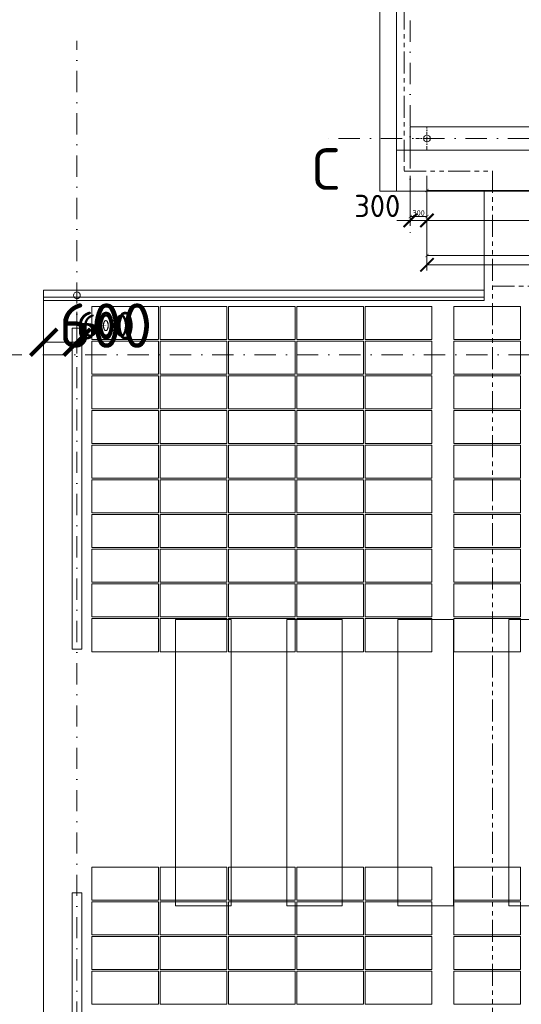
# Model space of a CAD drawing. Header units: millimetres. Extents: x -15830 to 4680139, y -28864 to 2281735.
# Tile 390 of 577: x 212898 to 221926, y 255986 to 273724. Entities that reach past the tile are written whole.
import ezdxf

# ---------------------------------------------------------------- set-up
doc = ezdxf.new("R2010")
doc.units = ezdxf.units.MM
for name, pattern in [('CENTERX2', [101.6, 63.5, -12.7, 12.7, -12.7]), ('DASHDOT', [25.4, 12.7, -6.35, 0, -6.35]), ('PHANTOM2', [31.75, 15.875, -3.175, 3.175, -3.175, 3.175, -3.175])]:
    doc.linetypes.add(name, pattern=pattern)
for name, color, linetype, lineweight in [('A99_FVE', 30, 'Continuous', 5), ('A99_N_koty-200', 5, 'Continuous', 5), ('A99_N_koty-200 @ 1', 5, 'Continuous', 5), ('A99_N_koty-200 @ 10', 5, 'Continuous', 5), ('A99_N_koty-200 @ 100', 5, 'Continuous', 5), ('A99_N_koty-200 @ 200', 5, 'Continuous', 5), ('A99_N_koty-200 @ 250 (1)', 5, 'Continuous', 5), ('A99_N_koty-200 @ 250 (2)', 5, 'Continuous', 5), ('A99_N_koty-200 @ 400', 5, 'Continuous', 5), ('A99_N_koty-200 @ 50', 5, 'Continuous', 5), ('A99_N_txt-popis-200', 240, 'Continuous', 5), ('A99_S_kce-demolice', 30, 'Continuous', 20), ('A99_S_kce-pohl', 7, 'Continuous', 5), ('A99_S_osy', 1, 'CENTERX2', 5)]:
    doc.layers.add(name, color=color, linetype=linetype, lineweight=lineweight)
doc.styles.add('A99_kota', font='isocpeur.ttf', dxfattribs={"height": 2})
doc.styles.add('ad_popis 100', font='isocpeur.ttf', dxfattribs={"height": 200})
doc.dimstyles.new('A99_kota_200 new', dxfattribs={"dimscale": 200, "dimtxt": 2, "dimasz": 1.2, "dimexe": 0.5, "dimexo": 1.5, "dimgap": 0.3, "dimtad": 1, "dimdec": 0, "dimzin": 3, "dimdsep": 46, "dimtxsty": 'A99_kota', "dimblk": 'ARCHTICK', "dimcen": 2.5, "dimazin": 2, "dimtfac": 0.75, "dimtdec": 0, "dimtmove": 2, "dimatfit": 0, "dimfxl": 0, "dimtolj": 1, "dimtzin": 0, "dimlwd": 5, "dimlwe": 5, "dimarcsym": 0})

# ---------------------------------------------------------------- blocks, each defined once
blk = doc.blocks.new('_ArchTick')
at = {"color": 0, "linetype": 'ByBlock', "const_width": 0.15}
blk.add_lwpolyline([(-0.5, -0.5), (0.5, 0.5)], dxfattribs=at)
blk = doc.blocks.new('*D135')
at = {"layer": 'A99_N_koty-200', "color": 0, "linetype": 'Continuous', "lineweight": 5, "ltscale": 10, "transparency": 16777216}
for p, q in [((213329, 268423), (213329, 267813)), ((213929, 268458), (213929, 267813)), ((213329, 267913), (213929, 267913))]:
    blk.add_line(p, q, dxfattribs=at)
at = {"layer": 'Defpoints', "color": 0, "linetype": 'Continuous', "ltscale": 10, "transparency": 16777216}
for p in [(213929, 268758), (213329, 268723), (213929, 267913)]:
    blk.add_point(p, dxfattribs=at)
at = {"layer": 'A99_N_koty-200', "color": 0, "linetype": 'Continuous', "lineweight": 5, "ltscale": 10, "transparency": 16777216, "xscale": 240, "yscale": 240, "zscale": 240, "rotation": 180}
blk.add_blockref('_ArchTick', (213329, 267913), dxfattribs=at)
at = {"layer": 'A99_N_koty-200', "color": 0, "linetype": 'Continuous', "lineweight": 5, "ltscale": 10, "transparency": 16777216, "xscale": 240, "yscale": 240, "zscale": 240}
blk.add_blockref('_ArchTick', (213929, 267913), dxfattribs=at)
at = {"layer": 'A99_N_koty-200', "color": 0, "linetype": 'Continuous', "ltscale": 10, "transparency": 16777216, "insert": (214444, 268213), "char_height": 400, "attachment_point": 5, "style": 'A99_kota'}
blk.add_mtext('\\A1;600', dxfattribs=at)
blk = doc.blocks.new('*D136')
at = {"layer": 'A99_N_koty-200', "color": 0, "linetype": 'Continuous', "lineweight": 5, "ltscale": 10, "transparency": 16777216}
for p, q in [((213329, 268313), (213329, 267863)), ((213929, 268313), (213929, 267863)), ((213329, 267913), (213929, 267913))]:
    blk.add_line(p, q, dxfattribs=at)
at = {"layer": 'Defpoints', "color": 0, "linetype": 'Continuous', "ltscale": 10, "transparency": 16777216}
for p in [(213929, 268758), (213329, 268723), (213929, 267913)]:
    blk.add_point(p, dxfattribs=at)
at = {"layer": 'A99_N_koty-200', "color": 0, "linetype": 'Continuous', "lineweight": 5, "ltscale": 10, "transparency": 16777216, "xscale": 120, "yscale": 120, "zscale": 120, "rotation": 180}
blk.add_blockref('_ArchTick', (213329, 267913), dxfattribs=at)
at = {"layer": 'A99_N_koty-200', "color": 0, "linetype": 'Continuous', "lineweight": 5, "ltscale": 10, "transparency": 16777216, "xscale": 120, "yscale": 120, "zscale": 120}
blk.add_blockref('_ArchTick', (213929, 267913), dxfattribs=at)
at = {"layer": 'A99_N_koty-200', "color": 0, "linetype": 'Continuous', "ltscale": 10, "transparency": 16777216, "insert": (214444, 268213), "char_height": 200, "attachment_point": 5, "style": 'A99_kota'}
blk.add_mtext('\\A1;600', dxfattribs=at)
blk = doc.blocks.new('*D137')
at = {"layer": 'A99_N_koty-200', "color": 0, "linetype": 'Continuous', "lineweight": 5, "ltscale": 10, "transparency": 16777216}
for p, q in [((213329, 267917), (213329, 267913)), ((213329, 267913), (213929, 267913)), ((213929, 267917), (213929, 267913))]:
    blk.add_line(p, q, dxfattribs=at)
at = {"layer": 'Defpoints', "color": 0, "linetype": 'Continuous', "ltscale": 10, "transparency": 16777216}
for p in [(213929, 268758), (213329, 268723), (213929, 267913)]:
    blk.add_point(p, dxfattribs=at)
at = {"layer": 'A99_N_koty-200', "color": 0, "linetype": 'Continuous', "lineweight": 5, "ltscale": 10, "transparency": 16777216, "xscale": 1.2, "yscale": 1.2, "zscale": 1.2, "rotation": 180}
blk.add_blockref('_ArchTick', (213329, 267913), dxfattribs=at)
at = {"layer": 'A99_N_koty-200', "color": 0, "linetype": 'Continuous', "lineweight": 5, "ltscale": 10, "transparency": 16777216, "xscale": 1.2, "yscale": 1.2, "zscale": 1.2}
blk.add_blockref('_ArchTick', (213929, 267913), dxfattribs=at)
at = {"layer": 'A99_N_koty-200', "color": 0, "linetype": 'Continuous', "ltscale": 10, "transparency": 16777216, "insert": (214444, 268213), "char_height": 2, "attachment_point": 5, "style": 'A99_kota'}
blk.add_mtext('\\A1;600', dxfattribs=at)
blk = doc.blocks.new('*D138')
at = {"layer": 'A99_N_koty-200', "color": 0, "linetype": 'Continuous', "lineweight": 5, "ltscale": 10, "transparency": 16777216}
for p, q in [((213329, 268123), (213329, 267713)), ((213929, 268158), (213929, 267713)), ((213329, 267913), (213929, 267913))]:
    blk.add_line(p, q, dxfattribs=at)
at = {"layer": 'Defpoints', "color": 0, "linetype": 'Continuous', "ltscale": 10, "transparency": 16777216}
for p in [(213929, 268758), (213329, 268723), (213929, 267913)]:
    blk.add_point(p, dxfattribs=at)
at = {"layer": 'A99_N_koty-200', "color": 0, "linetype": 'Continuous', "lineweight": 5, "ltscale": 10, "transparency": 16777216, "xscale": 480, "yscale": 480, "zscale": 480, "rotation": 180}
blk.add_blockref('_ArchTick', (213329, 267913), dxfattribs=at)
at = {"layer": 'A99_N_koty-200', "color": 0, "linetype": 'Continuous', "lineweight": 5, "ltscale": 10, "transparency": 16777216, "xscale": 480, "yscale": 480, "zscale": 480}
blk.add_blockref('_ArchTick', (213929, 267913), dxfattribs=at)
at = {"layer": 'A99_N_koty-200', "color": 0, "linetype": 'Continuous', "ltscale": 10, "transparency": 16777216, "insert": (214444, 268213), "char_height": 800, "attachment_point": 5, "style": 'A99_kota'}
blk.add_mtext('\\A1;600', dxfattribs=at)
blk = doc.blocks.new('*D139')
at = {"layer": 'A99_N_koty-200', "color": 0, "linetype": 'Continuous', "lineweight": 5, "ltscale": 10, "transparency": 16777216}
for p, q in [((213329, 267953), (213329, 267908)), ((213329, 267913), (213929, 267913)), ((213929, 267953), (213929, 267908))]:
    blk.add_line(p, q, dxfattribs=at)
at = {"layer": 'Defpoints', "color": 0, "linetype": 'Continuous', "ltscale": 10, "transparency": 16777216}
for p in [(213929, 268758), (213329, 268723), (213929, 267913)]:
    blk.add_point(p, dxfattribs=at)
at = {"layer": 'A99_N_koty-200', "color": 0, "linetype": 'Continuous', "lineweight": 5, "ltscale": 10, "transparency": 16777216, "xscale": 12, "yscale": 12, "zscale": 12, "rotation": 180}
blk.add_blockref('_ArchTick', (213329, 267913), dxfattribs=at)
at = {"layer": 'A99_N_koty-200', "color": 0, "linetype": 'Continuous', "lineweight": 5, "ltscale": 10, "transparency": 16777216, "xscale": 12, "yscale": 12, "zscale": 12}
blk.add_blockref('_ArchTick', (213929, 267913), dxfattribs=at)
at = {"layer": 'A99_N_koty-200', "color": 0, "linetype": 'Continuous', "ltscale": 10, "transparency": 16777216, "insert": (214444, 268213), "char_height": 20, "attachment_point": 5, "style": 'A99_kota'}
blk.add_mtext('\\A1;600', dxfattribs=at)
blk = doc.blocks.new('*D140')
at = {"layer": 'A99_N_koty-200', "color": 0, "linetype": 'Continuous', "lineweight": 5, "ltscale": 10, "transparency": 16777216}
for p, q in [((213929, 268383), (213929, 267788)), ((213329, 268348), (213329, 267788)), ((213329, 267913), (213929, 267913))]:
    blk.add_line(p, q, dxfattribs=at)
at = {"layer": 'Defpoints', "color": 0, "linetype": 'Continuous', "ltscale": 10, "transparency": 16777216}
for p in [(213929, 268758), (213329, 268723), (213929, 267913)]:
    blk.add_point(p, dxfattribs=at)
at = {"layer": 'A99_N_koty-200', "color": 0, "linetype": 'Continuous', "lineweight": 5, "ltscale": 10, "transparency": 16777216, "xscale": 300, "yscale": 300, "zscale": 300, "rotation": 180}
blk.add_blockref('_ArchTick', (213329, 267913), dxfattribs=at)
at = {"layer": 'A99_N_koty-200', "color": 0, "linetype": 'Continuous', "lineweight": 5, "ltscale": 10, "transparency": 16777216, "xscale": 300, "yscale": 300, "zscale": 300}
blk.add_blockref('_ArchTick', (213929, 267913), dxfattribs=at)
at = {"layer": 'A99_N_koty-200', "color": 0, "linetype": 'Continuous', "ltscale": 10, "transparency": 16777216, "insert": (214444, 268213), "char_height": 500, "attachment_point": 5, "style": 'A99_kota'}
blk.add_mtext('\\A1;600', dxfattribs=at)
blk = doc.blocks.new('*D141')
at = {"layer": 'A99_N_koty-200', "color": 0, "linetype": 'Continuous', "lineweight": 5, "ltscale": 10, "transparency": 16777216}
for p, q in [((213929, 268383), (213929, 267788)), ((213329, 268348), (213329, 267788)), ((213329, 267913), (213929, 267913))]:
    blk.add_line(p, q, dxfattribs=at)
at = {"layer": 'Defpoints', "color": 0, "linetype": 'Continuous', "ltscale": 10, "transparency": 16777216}
for p in [(213929, 268758), (213329, 268723), (213929, 267913)]:
    blk.add_point(p, dxfattribs=at)
at = {"layer": 'A99_N_koty-200', "color": 0, "linetype": 'Continuous', "lineweight": 5, "ltscale": 10, "transparency": 16777216, "xscale": 300, "yscale": 300, "zscale": 300, "rotation": 180}
blk.add_blockref('_ArchTick', (213329, 267913), dxfattribs=at)
at = {"layer": 'A99_N_koty-200', "color": 0, "linetype": 'Continuous', "lineweight": 5, "ltscale": 10, "transparency": 16777216, "xscale": 300, "yscale": 300, "zscale": 300}
blk.add_blockref('_ArchTick', (213929, 267913), dxfattribs=at)
at = {"layer": 'A99_N_koty-200', "color": 0, "linetype": 'Continuous', "ltscale": 10, "transparency": 16777216, "insert": (214444, 268213), "char_height": 500, "attachment_point": 5, "style": 'A99_kota'}
blk.add_mtext('\\A1;600', dxfattribs=at)
blk = doc.blocks.new('*D544')
at = {"layer": 'A99_N_koty-200', "color": 0, "linetype": 'Continuous', "lineweight": 5, "transparency": 16777216}
for p, q in [((219929, 270908), (219929, 270008)), ((220229, 270908), (220229, 270008)), ((219929, 270108), (219689, 270108)), ((219929, 270108), (220229, 270108)), ((220229, 270108), (220469, 270108))]:
    blk.add_line(p, q, dxfattribs=at)
at = {"layer": 'Defpoints', "color": 0, "linetype": 'Continuous', "transparency": 16777216}
for p in [(220229, 271583), (219929, 271308), (220229, 270108)]:
    blk.add_point(p, dxfattribs=at)
at = {"layer": 'A99_N_koty-200', "color": 0, "linetype": 'Continuous', "lineweight": 5, "transparency": 16777216, "xscale": 240, "yscale": 240, "zscale": 240}
blk.add_blockref('_ArchTick', (219929, 270108), dxfattribs=at)
at = {"layer": 'A99_N_koty-200', "color": 0, "linetype": 'Continuous', "lineweight": 5, "transparency": 16777216, "xscale": 240, "yscale": 240, "zscale": 240, "rotation": 180}
blk.add_blockref('_ArchTick', (220229, 270108), dxfattribs=at)
at = {"layer": 'A99_N_koty-200', "color": 0, "linetype": 'Continuous', "transparency": 16777216, "insert": (219334, 270368), "char_height": 400, "attachment_point": 5, "style": 'A99_kota'}
blk.add_mtext('\\A1;300', dxfattribs=at)
blk = doc.blocks.new('*D545')
at = {"layer": 'A99_N_koty-200', "color": 0, "linetype": 'Continuous', "lineweight": 5, "transparency": 16777216}
for p, q in [((219929, 270378), (219929, 270153)), ((220229, 270378), (220229, 270153)), ((219929, 270178), (220229, 270178))]:
    blk.add_line(p, q, dxfattribs=at)
at = {"layer": 'Defpoints', "color": 0, "linetype": 'Continuous', "transparency": 16777216}
for p in [(220229, 271583), (219929, 271308), (220229, 270178)]:
    blk.add_point(p, dxfattribs=at)
at = {"layer": 'A99_N_koty-200', "color": 0, "linetype": 'Continuous', "lineweight": 5, "transparency": 16777216, "xscale": 60, "yscale": 60, "zscale": 60, "rotation": 180}
blk.add_blockref('_ArchTick', (219929, 270178), dxfattribs=at)
at = {"layer": 'A99_N_koty-200', "color": 0, "linetype": 'Continuous', "lineweight": 5, "transparency": 16777216, "xscale": 60, "yscale": 60, "zscale": 60}
blk.add_blockref('_ArchTick', (220229, 270178), dxfattribs=at)
at = {"layer": 'A99_N_koty-200', "color": 0, "linetype": 'Continuous', "transparency": 16777216, "insert": (220079, 270243), "char_height": 100, "attachment_point": 5, "style": 'A99_kota'}
blk.add_mtext('\\A1;300', dxfattribs=at)
blk = doc.blocks.new('*D546')
at = {"layer": 'A99_N_koty-200', "color": 0, "linetype": 'Continuous', "lineweight": 5, "transparency": 16777216}
for p, q in [((220229, 270108), (220229, 269208)), ((232229, 270108), (232229, 269208)), ((220229, 269308), (232229, 269308))]:
    blk.add_line(p, q, dxfattribs=at)
at = {"layer": 'Defpoints', "color": 0, "linetype": 'Continuous', "transparency": 16777216}
for p in [(220229, 271583), (232229, 271583), (232229, 269308)]:
    blk.add_point(p, dxfattribs=at)
at = {"layer": 'A99_N_koty-200', "color": 0, "linetype": 'Continuous', "lineweight": 5, "transparency": 16777216, "xscale": 240, "yscale": 240, "zscale": 240, "rotation": 180}
blk.add_blockref('_ArchTick', (220229, 269308), dxfattribs=at)
at = {"layer": 'A99_N_koty-200', "color": 0, "linetype": 'Continuous', "lineweight": 5, "transparency": 16777216, "xscale": 240, "yscale": 240, "zscale": 240}
blk.add_blockref('_ArchTick', (232229, 269308), dxfattribs=at)
at = {"layer": 'A99_N_koty-200', "color": 0, "linetype": 'Continuous', "transparency": 16777216, "insert": (226229, 269568), "char_height": 400, "attachment_point": 5, "style": 'A99_kota'}
blk.add_mtext('\\A1;12000', dxfattribs=at)
blk = doc.blocks.new('*D547')
at = {"layer": 'A99_N_koty-200', "color": 0, "linetype": 'Continuous', "lineweight": 5, "transparency": 16777216}
for p, q in [((220229, 269678), (220229, 269453)), ((232229, 269678), (232229, 269453)), ((220229, 269478), (232229, 269478))]:
    blk.add_line(p, q, dxfattribs=at)
at = {"layer": 'Defpoints', "color": 0, "linetype": 'Continuous', "transparency": 16777216}
for p in [(220229, 271583), (232229, 271583), (232229, 269478)]:
    blk.add_point(p, dxfattribs=at)
at = {"layer": 'A99_N_koty-200', "color": 0, "linetype": 'Continuous', "lineweight": 5, "transparency": 16777216, "xscale": 60, "yscale": 60, "zscale": 60, "rotation": 180}
blk.add_blockref('_ArchTick', (220229, 269478), dxfattribs=at)
at = {"layer": 'A99_N_koty-200', "color": 0, "linetype": 'Continuous', "lineweight": 5, "transparency": 16777216, "xscale": 60, "yscale": 60, "zscale": 60}
blk.add_blockref('_ArchTick', (232229, 269478), dxfattribs=at)
at = {"layer": 'A99_N_koty-200', "color": 0, "linetype": 'Continuous', "transparency": 16777216, "insert": (226229, 269543), "char_height": 100, "attachment_point": 5, "style": 'A99_kota'}
blk.add_mtext('\\A1;12000', dxfattribs=at)
blk = doc.blocks.new('*D548')
at = {"layer": 'A99_N_koty-200', "color": 0, "linetype": 'Continuous', "lineweight": 5, "transparency": 16777216}
for p, q in [((226229, 270908), (226229, 270008)), ((220229, 270673), (220229, 270008)), ((220229, 270108), (226229, 270108))]:
    blk.add_line(p, q, dxfattribs=at)
at = {"layer": 'Defpoints', "color": 0, "linetype": 'Continuous', "transparency": 16777216}
for p in [(226229, 271603), (220229, 270973), (226229, 270108)]:
    blk.add_point(p, dxfattribs=at)
at = {"layer": 'A99_N_koty-200', "color": 0, "linetype": 'Continuous', "lineweight": 5, "transparency": 16777216, "xscale": 240, "yscale": 240, "zscale": 240, "rotation": 180}
blk.add_blockref('_ArchTick', (220229, 270108), dxfattribs=at)
at = {"layer": 'A99_N_koty-200', "color": 0, "linetype": 'Continuous', "lineweight": 5, "transparency": 16777216, "xscale": 240, "yscale": 240, "zscale": 240}
blk.add_blockref('_ArchTick', (226229, 270108), dxfattribs=at)
at = {"layer": 'A99_N_koty-200', "color": 0, "linetype": 'Continuous', "transparency": 16777216, "insert": (223229, 270368), "char_height": 400, "attachment_point": 5, "style": 'A99_kota'}
blk.add_mtext('\\A1;6000', dxfattribs=at)
blk = doc.blocks.new('*D549')
at = {"layer": 'A99_N_koty-200', "color": 0, "linetype": 'Continuous', "lineweight": 5, "transparency": 16777216}
for p, q in [((220229, 270848), (220229, 270623)), ((226229, 270848), (226229, 270623)), ((220229, 270648), (226229, 270648))]:
    blk.add_line(p, q, dxfattribs=at)
at = {"layer": 'Defpoints', "color": 0, "linetype": 'Continuous', "transparency": 16777216}
for p in [(226229, 271603), (220229, 270973), (226229, 270648)]:
    blk.add_point(p, dxfattribs=at)
at = {"layer": 'A99_N_koty-200', "color": 0, "linetype": 'Continuous', "lineweight": 5, "transparency": 16777216, "xscale": 60, "yscale": 60, "zscale": 60, "rotation": 180}
blk.add_blockref('_ArchTick', (220229, 270648), dxfattribs=at)
at = {"layer": 'A99_N_koty-200', "color": 0, "linetype": 'Continuous', "lineweight": 5, "transparency": 16777216, "xscale": 60, "yscale": 60, "zscale": 60}
blk.add_blockref('_ArchTick', (226229, 270648), dxfattribs=at)
at = {"layer": 'A99_N_koty-200', "color": 0, "linetype": 'Continuous', "transparency": 16777216, "insert": (223229, 270713), "char_height": 100, "attachment_point": 5, "style": 'A99_kota'}
blk.add_mtext('\\A1;6000', dxfattribs=at)
blk = doc.blocks.new('*U833')
at = {"layer": 'A99_N_koty-200 @ 1', "linetype": 'Continuous', "ltscale": 10}
dim = blk.add_linear_dim(base=(213929, 267913.3), p1=(213329, 268723.3), p2=(213929, 268758.3), dimstyle='A99_kota_200 new', override={"dimscale": 1, "dimtix": 1, "dimtofl": 1, "dimtmove": 2, "dimatfit": 3}, dxfattribs=at)
dim.commit()
dim.dimension.update_dxf_attribs({"geometry": '*D137', "text_midpoint": (214444, 268213.3), "dimtype": 128})
at = {"layer": 'A99_N_koty-200 @ 10', "linetype": 'Continuous', "ltscale": 10}
dim = blk.add_linear_dim(base=(213929, 267913.3), p1=(213329, 268723.3), p2=(213929, 268758.3), dimstyle='A99_kota_200 new', override={"dimscale": 10, "dimtix": 1, "dimtofl": 1, "dimtmove": 2, "dimatfit": 3}, dxfattribs=at)
dim.commit()
dim.dimension.update_dxf_attribs({"geometry": '*D139', "text_midpoint": (214444, 268213.3), "dimtype": 128})
at = {"layer": 'A99_N_koty-200 @ 100', "linetype": 'Continuous', "ltscale": 10}
dim = blk.add_linear_dim(base=(213929, 267913.3), p1=(213329, 268723.3), p2=(213929, 268758.3), dimstyle='A99_kota_200 new', override={"dimscale": 100, "dimtix": 1, "dimtofl": 1, "dimtmove": 2, "dimatfit": 3}, dxfattribs=at)
dim.commit()
dim.dimension.update_dxf_attribs({"geometry": '*D136', "text_midpoint": (214444, 268213.3), "dimtype": 128})
at = {"layer": 'A99_N_koty-200 @ 200', "linetype": 'Continuous', "ltscale": 10}
dim = blk.add_linear_dim(base=(213929, 267913.3), p1=(213329, 268723.3), p2=(213929, 268758.3), dimstyle='A99_kota_200 new', override={"dimscale": 200, "dimtix": 1, "dimtofl": 1, "dimtmove": 2, "dimatfit": 3}, dxfattribs=at)
dim.commit()
dim.dimension.update_dxf_attribs({"geometry": '*D135', "text_midpoint": (214444, 268213.3), "dimtype": 128})
at = {"layer": 'A99_N_koty-200 @ 250 (1)', "linetype": 'Continuous', "ltscale": 10}
dim = blk.add_linear_dim(base=(213929, 267913.3), p1=(213329, 268723.3), p2=(213929, 268758.3), dimstyle='A99_kota_200 new', override={"dimscale": 250, "dimtix": 1, "dimtofl": 1, "dimtmove": 2, "dimatfit": 3}, dxfattribs=at)
dim.commit()
dim.dimension.update_dxf_attribs({"geometry": '*D140', "text_midpoint": (214444, 268213.3), "dimtype": 128})
at = {"layer": 'A99_N_koty-200 @ 250 (2)', "linetype": 'Continuous', "ltscale": 10}
dim = blk.add_linear_dim(base=(213929, 267913.3), p1=(213329, 268723.3), p2=(213929, 268758.3), dimstyle='A99_kota_200 new', override={"dimscale": 250, "dimtix": 1, "dimtofl": 1, "dimtmove": 2, "dimatfit": 3}, dxfattribs=at)
dim.commit()
dim.dimension.update_dxf_attribs({"geometry": '*D141', "text_midpoint": (214444, 268213.3), "dimtype": 128})
at = {"layer": 'A99_N_koty-200 @ 400', "linetype": 'Continuous', "ltscale": 10}
dim = blk.add_linear_dim(base=(213929, 267913.3), p1=(213329, 268723.3), p2=(213929, 268758.3), dimstyle='A99_kota_200 new', override={"dimscale": 400, "dimtix": 1, "dimtofl": 1, "dimtmove": 2, "dimatfit": 3}, dxfattribs=at)
dim.commit()
dim.dimension.update_dxf_attribs({"geometry": '*D138', "text_midpoint": (214444, 268213.3), "dimtype": 128})
blk = doc.blocks.new('*U891')
at = {"layer": 'A99_N_koty-200 @ 200', "linetype": 'Continuous'}
dim = blk.add_linear_dim(base=(220229, 270108.3), p1=(219929, 271308.3), p2=(220229, 271583.3), dimstyle='A99_kota_200 new', override={"dimscale": 200, "dimtix": 1, "dimtofl": 1, "dimtmove": 2, "dimatfit": 0}, dxfattribs=at)
dim.commit()
dim.dimension.update_dxf_attribs({"geometry": '*D544', "text_midpoint": (219334, 270368.3), "dimtype": 128})
at = {"layer": 'A99_N_koty-200 @ 50', "linetype": 'Continuous'}
dim = blk.add_linear_dim(base=(220229, 270178.3), p1=(219929, 271308.3), p2=(220229, 271583.3), dimstyle='A99_kota_200 new', override={"dimscale": 50, "dimtix": 1, "dimtofl": 1, "dimtmove": 2, "dimatfit": 0}, dxfattribs=at)
dim.commit()
dim.dimension.update_dxf_attribs({"geometry": '*D545', "text_midpoint": (220079, 270243.3)})
blk = doc.blocks.new('*U892')
at = {"layer": 'A99_N_koty-200 @ 200', "linetype": 'Continuous'}
dim = blk.add_linear_dim(base=(232229, 269308.3), p1=(220229, 271583.3), p2=(232229, 271583.3), dimstyle='A99_kota_200 new', override={"dimscale": 200, "dimtix": 1, "dimtofl": 1, "dimtmove": 2, "dimatfit": 0}, dxfattribs=at)
dim.commit()
dim.dimension.update_dxf_attribs({"geometry": '*D546', "text_midpoint": (226229, 269568.3)})
at = {"layer": 'A99_N_koty-200 @ 50', "linetype": 'Continuous'}
dim = blk.add_linear_dim(base=(232229, 269478.3), p1=(220229, 271583.3), p2=(232229, 271583.3), dimstyle='A99_kota_200 new', override={"dimscale": 50, "dimtix": 1, "dimtofl": 1, "dimtmove": 2, "dimatfit": 0}, dxfattribs=at)
dim.commit()
dim.dimension.update_dxf_attribs({"geometry": '*D547', "text_midpoint": (226229, 269543.3)})
blk = doc.blocks.new('*U893')
at = {"layer": 'A99_N_koty-200 @ 200', "linetype": 'Continuous'}
dim = blk.add_linear_dim(base=(226229, 270108.3), p1=(220229, 270973.3), p2=(226229, 271602.9), dimstyle='A99_kota_200 new', override={"dimscale": 200, "dimtix": 1, "dimtofl": 1, "dimtmove": 2, "dimatfit": 0}, dxfattribs=at)
dim.commit()
dim.dimension.update_dxf_attribs({"geometry": '*D548', "text_midpoint": (223229, 270368.3)})
at = {"layer": 'A99_N_koty-200 @ 50', "linetype": 'Continuous'}
dim = blk.add_linear_dim(base=(226229, 270648.3), p1=(220229, 270973.3), p2=(226229, 271602.9), dimstyle='A99_kota_200 new', override={"dimscale": 50, "dimtix": 1, "dimtofl": 1, "dimtmove": 2, "dimatfit": 0}, dxfattribs=at)
dim.commit()
dim.dimension.update_dxf_attribs({"geometry": '*D549', "text_midpoint": (223229, 270713.3)})

msp = doc.modelspace()

# ---------------------------------------------------------------- linework, layer by layer
at = {"layer": 'A99_FVE', "lineweight": 5, "ltscale": 2}
for points in [[(215393.95, 268558.252), (215393.95, 267963.252), (214193.95, 267963.252), (214193.95, 268558.252)], [(216623.95, 268558.252), (216623.95, 267963.252), (215423.95, 267963.252), (215423.95, 268558.252)], [(217853.95, 268558.252), (217853.95, 267963.252), (216653.95, 267963.252), (216653.95, 268558.252)], [(219083.95, 268558.252), (219083.95, 267963.252), (217883.95, 267963.252), (217883.95, 268558.252)], [(220313.95, 268558.252), (220313.95, 267963.252), (219113.95, 267963.252), (219113.95, 268558.252)], [(220713.95, 268558.252), (220713.95, 267963.252), (221913.95, 267963.252), (221913.95, 268558.252)], [(215393.95, 267338.252), (215393.95, 267933.252), (214193.95, 267933.252), (214193.95, 267338.252)], [(216623.95, 267338.252), (216623.95, 267933.252), (215423.95, 267933.252), (215423.95, 267338.252)], [(217853.95, 267338.252), (217853.95, 267933.252), (216653.95, 267933.252), (216653.95, 267338.252)], [(219083.95, 267338.252), (219083.95, 267933.252), (217883.95, 267933.252), (217883.95, 267338.252)], [(220313.95, 267338.252), (220313.95, 267933.252), (219113.95, 267933.252), (219113.95, 267338.252)], [(220713.95, 267338.252), (220713.95, 267933.252), (221913.95, 267933.252), (221913.95, 267338.252)], [(215393.95, 267308.252), (215393.95, 266713.252), (214193.95, 266713.252), (214193.95, 267308.252)], [(216623.95, 267308.252), (216623.95, 266713.252), (215423.95, 266713.252), (215423.95, 267308.252)], [(217853.95, 267308.252), (217853.95, 266713.252), (216653.95, 266713.252), (216653.95, 267308.252)], [(219083.95, 267308.252), (219083.95, 266713.252), (217883.95, 266713.252), (217883.95, 267308.252)], [(220313.95, 267308.252), (220313.95, 266713.252), (219113.95, 266713.252), (219113.95, 267308.252)], [(220713.95, 267308.252), (220713.95, 266713.252), (221913.95, 266713.252), (221913.95, 267308.252)], [(215393.95, 266088.252), (215393.95, 266683.252), (214193.95, 266683.252), (214193.95, 266088.252)], [(216623.95, 266088.252), (216623.95, 266683.252), (215423.95, 266683.252), (215423.95, 266088.252)], [(217853.95, 266088.252), (217853.95, 266683.252), (216653.95, 266683.252), (216653.95, 266088.252)], [(219083.95, 266088.252), (219083.95, 266683.252), (217883.95, 266683.252), (217883.95, 266088.252)], [(220313.95, 266088.252), (220313.95, 266683.252), (219113.95, 266683.252), (219113.95, 266088.252)], [(220713.95, 266088.252), (220713.95, 266683.252), (221913.95, 266683.252), (221913.95, 266088.252)], [(215393.95, 265463.252), (215393.95, 266058.252), (214193.95, 266058.252), (214193.95, 265463.252)], [(216623.95, 265463.252), (216623.95, 266058.252), (215423.95, 266058.252), (215423.95, 265463.252)], [(217853.95, 265463.252), (217853.95, 266058.252), (216653.95, 266058.252), (216653.95, 265463.252)], [(219083.95, 265463.252), (219083.95, 266058.252), (217883.95, 266058.252), (217883.95, 265463.252)], [(220313.95, 265463.252), (220313.95, 266058.252), (219113.95, 266058.252), (219113.95, 265463.252)], [(220713.95, 265463.252), (220713.95, 266058.252), (221913.95, 266058.252), (221913.95, 265463.252)], [(215393.95, 264838.252), (215393.95, 265433.252), (214193.95, 265433.252), (214193.95, 264838.252)], [(216623.95, 264838.252), (216623.95, 265433.252), (215423.95, 265433.252), (215423.95, 264838.252)], [(217853.95, 264838.252), (217853.95, 265433.252), (216653.95, 265433.252), (216653.95, 264838.252)], [(219083.95, 264838.252), (219083.95, 265433.252), (217883.95, 265433.252), (217883.95, 264838.252)], [(220313.95, 264838.252), (220313.95, 265433.252), (219113.95, 265433.252), (219113.95, 264838.252)], [(220713.95, 264838.252), (220713.95, 265433.252), (221913.95, 265433.252), (221913.95, 264838.252)], [(215393.95, 264213.252), (215393.95, 264808.252), (214193.95, 264808.252), (214193.95, 264213.252)], [(216623.95, 264213.252), (216623.95, 264808.252), (215423.95, 264808.252), (215423.95, 264213.252)], [(217853.95, 264213.252), (217853.95, 264808.252), (216653.95, 264808.252), (216653.95, 264213.252)], [(219083.95, 264213.252), (219083.95, 264808.252), (217883.95, 264808.252), (217883.95, 264213.252)], [(220313.95, 264213.252), (220313.95, 264808.252), (219113.95, 264808.252), (219113.95, 264213.252)], [(220713.95, 264213.252), (220713.95, 264808.252), (221913.95, 264808.252), (221913.95, 264213.252)], [(215393.95, 263588.252), (215393.95, 264183.252), (214193.95, 264183.252), (214193.95, 263588.252)], [(216623.95, 263588.252), (216623.95, 264183.252), (215423.95, 264183.252), (215423.95, 263588.252)], [(217853.95, 263588.252), (217853.95, 264183.252), (216653.95, 264183.252), (216653.95, 263588.252)], [(219083.95, 263588.252), (219083.95, 264183.252), (217883.95, 264183.252), (217883.95, 263588.252)], [(220313.95, 263588.252), (220313.95, 264183.252), (219113.95, 264183.252), (219113.95, 263588.252)], [(220713.95, 263588.252), (220713.95, 264183.252), (221913.95, 264183.252), (221913.95, 263588.252)], [(215393.95, 262963.252), (215393.95, 263558.252), (214193.95, 263558.252), (214193.95, 262963.252)], [(216623.95, 262963.252), (216623.95, 263558.252), (215423.95, 263558.252), (215423.95, 262963.252)], [(217853.95, 262963.252), (217853.95, 263558.252), (216653.95, 263558.252), (216653.95, 262963.252)], [(219083.95, 262963.252), (219083.95, 263558.252), (217883.95, 263558.252), (217883.95, 262963.252)], [(220313.95, 262963.252), (220313.95, 263558.252), (219113.95, 263558.252), (219113.95, 262963.252)], [(220713.95, 262963.252), (220713.95, 263558.252), (221913.95, 263558.252), (221913.95, 262963.252)], [(215393.95, 262338.252), (215393.95, 262933.252), (214193.95, 262933.252), (214193.95, 262338.252)], [(216623.95, 262338.252), (216623.95, 262933.252), (215423.95, 262933.252), (215423.95, 262338.252)], [(217853.95, 262338.252), (217853.95, 262933.252), (216653.95, 262933.252), (216653.95, 262338.252)], [(219083.95, 262338.252), (219083.95, 262933.252), (217883.95, 262933.252), (217883.95, 262338.252)], [(220313.95, 262338.252), (220313.95, 262933.252), (219113.95, 262933.252), (219113.95, 262338.252)], [(220713.95, 262338.252), (220713.95, 262933.252), (221913.95, 262933.252), (221913.95, 262338.252)], [(215393.95, 257863.252), (215393.95, 258458.252), (214193.95, 258458.252), (214193.95, 257863.252)], [(216623.95, 257863.252), (216623.95, 258458.252), (215423.95, 258458.252), (215423.95, 257863.252)], [(217853.95, 257863.252), (217853.95, 258458.252), (216653.95, 258458.252), (216653.95, 257863.252)], [(219083.95, 257863.252), (219083.95, 258458.252), (217883.95, 258458.252), (217883.95, 257863.252)], [(220313.95, 257863.252), (220313.95, 258458.252), (219113.95, 258458.252), (219113.95, 257863.252)], [(220713.95, 257863.252), (220713.95, 258458.252), (221913.95, 258458.252), (221913.95, 257863.252)], [(215393.95, 257238.252), (215393.95, 257833.252), (214193.95, 257833.252), (214193.95, 257238.252)], [(216623.95, 257238.252), (216623.95, 257833.252), (215423.95, 257833.252), (215423.95, 257238.252)], [(217853.95, 257238.252), (217853.95, 257833.252), (216653.95, 257833.252), (216653.95, 257238.252)], [(219083.95, 257238.252), (219083.95, 257833.252), (217883.95, 257833.252), (217883.95, 257238.252)], [(220313.95, 257238.252), (220313.95, 257833.252), (219113.95, 257833.252), (219113.95, 257238.252)], [(220713.95, 257238.252), (220713.95, 257833.252), (221913.95, 257833.252), (221913.95, 257238.252)], [(215393.95, 256613.252), (215393.95, 257208.252), (214193.95, 257208.252), (214193.95, 256613.252)], [(216623.95, 256613.252), (216623.95, 257208.252), (215423.95, 257208.252), (215423.95, 256613.252)], [(217853.95, 256613.252), (217853.95, 257208.252), (216653.95, 257208.252), (216653.95, 256613.252)], [(219083.95, 256613.252), (219083.95, 257208.252), (217883.95, 257208.252), (217883.95, 256613.252)], [(220313.95, 256613.252), (220313.95, 257208.252), (219113.95, 257208.252), (219113.95, 256613.252)], [(220713.95, 256613.252), (220713.95, 257208.252), (221913.95, 257208.252), (221913.95, 256613.252)], [(215393.95, 255988.252), (215393.95, 256583.252), (214193.95, 256583.252), (214193.95, 255988.252)], [(216623.95, 255988.252), (216623.95, 256583.252), (215423.95, 256583.252), (215423.95, 255988.252)], [(217853.95, 255988.252), (217853.95, 256583.252), (216653.95, 256583.252), (216653.95, 255988.252)], [(219083.95, 255988.252), (219083.95, 256583.252), (217883.95, 256583.252), (217883.95, 255988.252)], [(220313.95, 255988.252), (220313.95, 256583.252), (219113.95, 256583.252), (219113.95, 255988.252)], [(220713.95, 255988.252), (220713.95, 256583.252), (221913.95, 256583.252), (221913.95, 255988.252)]]:
    msp.add_lwpolyline(points, close=True, dxfattribs=at)
at = {"layer": 'A99_FVE', "linetype": 'Continuous', "lineweight": 15, "ltscale": 2}
for points in [[(213843.95, 268168.252), (214013.95, 268168.252), (214013.95, 262383.252), (213843.95, 262383.252)], [(213843.95, 257993.252), (214013.95, 257993.252), (214013.95, 253978.252), (213843.95, 253978.252)]]:
    msp.add_lwpolyline(points, close=True, dxfattribs=at)
at = {"layer": 'A99_S_kce-demolice', "linetype": 'PHANTOM2', "lineweight": 9, "ltscale": 25}
for points in [[(219817.131, 327123.495), (219817.131, 270995.097)], [(219817.131, 270995.097), (221408.95, 270995.097)], [(221408.95, 271000.752), (221408.95, 243113.252)], [(221408.95, 268925.752), (364668.95, 268925.752)]]:
    msp.add_lwpolyline(points, dxfattribs=at)
at = {"layer": 'A99_S_kce-demolice', "linetype": 'Continuous', "lineweight": 9}
for points in [[(215703.95, 262918.252), (216703.95, 262918.252), (216703.95, 257758.252), (215703.95, 257758.252)], [(217703.95, 262918.252), (218703.95, 262918.252), (218703.95, 257758.252), (217703.95, 257758.252)], [(219703.95, 262918.252), (220703.95, 262918.252), (220703.95, 257758.252), (219703.95, 257758.252)], [(221703.95, 262918.252), (222703.95, 262918.252), (222703.95, 257758.252), (221703.95, 257758.252)]]:
    msp.add_lwpolyline(points, close=True, dxfattribs=at)
at = {"layer": 'A99_S_kce-pohl', "linetype": 'Continuous', "lineweight": 9}
for points in [[(219378.95, 270633.252), (219378.95, 333760.752)], [(219678.95, 270633.252), (219678.95, 333760.752)], [(219928.95, 271373.252), (219678.95, 271373.252)], [(352804.496, 270633.252), (219378.95, 270633.252)], [(221258.95, 268663.252), (221258.95, 270633.252)]]:
    msp.add_lwpolyline(points, dxfattribs=at)
at = {"layer": 'A99_S_kce-pohl', "linetype": 'Continuous', "ltscale": 25}
msp.add_lwpolyline([(364618.95, 271373.252), (364618.95, 271793.252), (219928.95, 271793.252), (219928.95, 271373.252)], close=True, dxfattribs=at)
at = {"layer": 'A99_S_kce-pohl', "linetype": 'DASHDOT', "lineweight": 5, "ltscale": 5}
for points in [[(220228.95, 271383.252), (220228.95, 271783.252)], [(220228.95, 271383.252), (220228.95, 271783.252)], [(220028.95, 271583.252), (220428.95, 271583.252)], [(220028.95, 271583.252), (220428.95, 271583.252)]]:
    msp.add_lwpolyline(points, dxfattribs=at)
at = {"layer": 'A99_S_kce-pohl', "linetype": 'Continuous', "ltscale": 25}
msp.add_lwpolyline([(221258.95, 268723.252), (213328.95, 268723.252), (213328.95, 243243.252), (352804.496, 243243.252), (352804.496, 270633.252)], dxfattribs=at)
at = {"layer": 'A99_S_kce-pohl', "linetype": 'Continuous'}
for points in [[(221258.95, 268853.252), (213328.95, 268853.252)], [(221258.95, 268853.252), (213328.95, 268853.252)], [(213328.95, 268853.252), (213328.95, 268723.252)], [(221258.95, 268663.252), (213328.95, 268663.252)]]:
    msp.add_lwpolyline(points, dxfattribs=at)
at = {"layer": 'A99_S_kce-pohl', "color": 0, "linetype": 'Continuous', "lineweight": 5}
msp.add_lwpolyline([(221258.95, 268853.252), (221258.95, 268663.252)], dxfattribs=at)
at = {"layer": 'A99_S_kce-pohl', "linetype": 'Continuous'}
for centre in [(220228.95, 271583.252), (220228.95, 271583.252), (213928.95, 268758.252)]:
    msp.add_circle(centre, 60, dxfattribs=at)
at = {"layer": 'A99_S_osy', "linetype": 'DASHDOT', "lineweight": 5, "ltscale": 30}
for points in [[(219928.95, 344583.252), (219928.95, 269883.252)], [(213928.95, 241173.252), (213928.95, 273343.252)], [(391253.95, 271583.252), (218303.95, 271583.252)], [(366878.95, 267683.252), (211268.95, 267683.252)]]:
    msp.add_lwpolyline(points, dxfattribs=at)

# ---------------------------------------------------------------- block references
at = {"layer": 'A99_N_koty-200'}
for name in ['*U893', '*U892', '*U833']:
    msp.add_blockref(name, (0, 0), dxfattribs=at)

# ---------------------------------------------------------------- next in the draw order: texts
at = {"layer": 'A99_N_txt-popis-200', "color": 1, "lineweight": 0, "insert": (218140.453, 271408.252), "char_height": 750, "attachment_point": 1, "style": 'ad_popis 100', "bg_fill": 3, "box_fill_scale": 1, "bg_fill_color": 256, "bg_fill_transparency": 0}
msp.add_mtext_dynamic_manual_height_columns('C', width=832.5, gutter_width=1000, heights=[0], dxfattribs=at)

# ---------------------------------------------------------------- next in the draw order: block references
at = {"layer": 'A99_N_koty-200'}
msp.add_blockref('*U891', (0, 0), dxfattribs=at)

doc.saveas('drawing.dxf')
